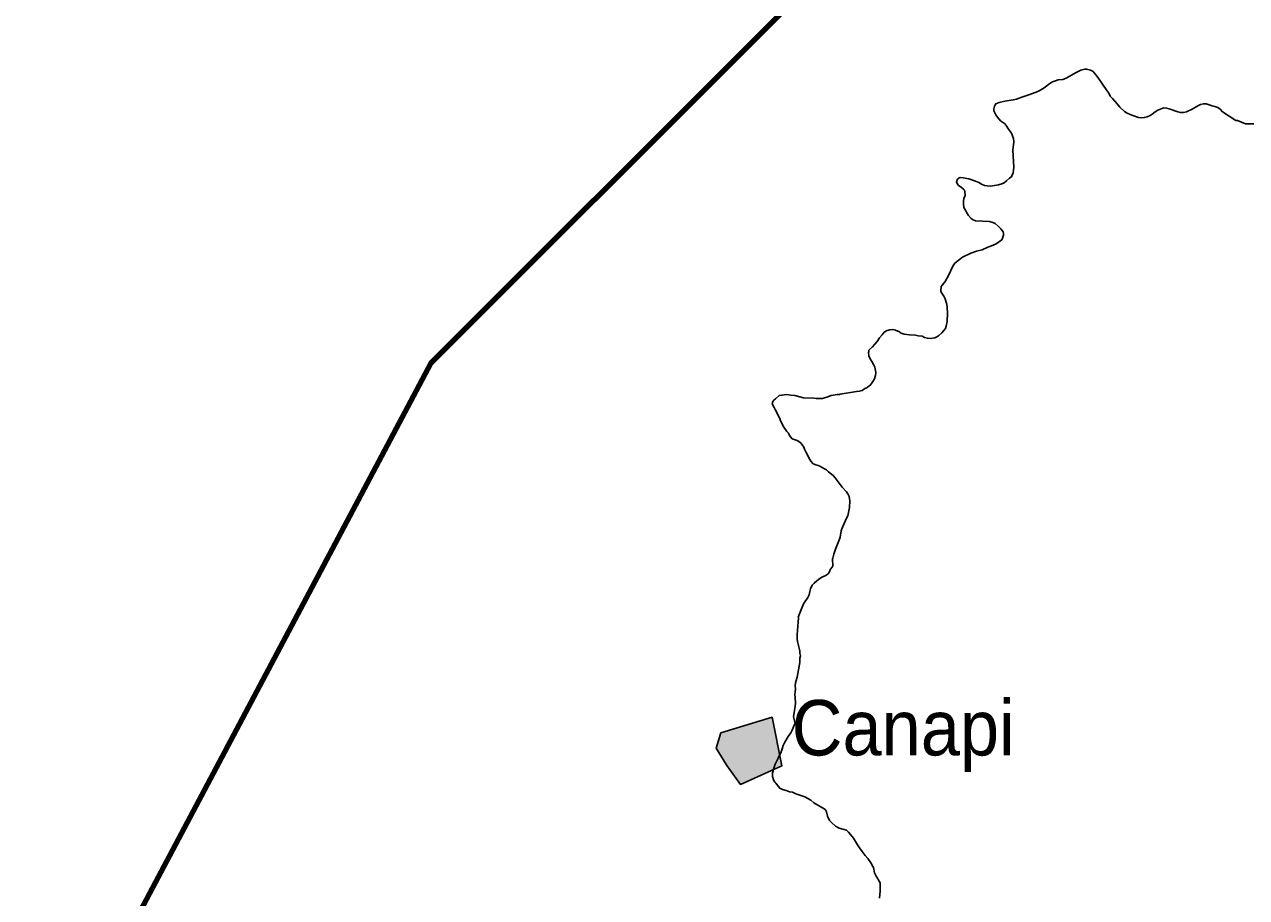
# Model space of a CAD drawing. Extents: x 553962 to 842807, y 8883888 to 9032388.
# Drawn here: x 646160 to 657184, y 8990724 to 8998597 of the extents above; entities that cross this region are included whole.
import ezdxf

# ---------------------------------------------------------------- set-up
doc = ezdxf.new("R2010")
doc.units = 0
doc.header["$LTSCALE"] = 200
for name, color, linetype, lineweight in [('21', 7, 'Continuous', 25), ('24', 7, 'Continuous', 25), ('9', 7, 'Continuous', 90)]:
    doc.layers.add(name, color=color, linetype=linetype, lineweight=lineweight)
doc.layers.add('41', color=7, linetype='Continuous')

msp = doc.modelspace()

# ---------------------------------------------------------------- hatches: boundary and pattern name
at = {"layer": '21'}
msp.add_hatch(color=256, dxfattribs=at).paths.add_polyline_path([(652442.2, 8992209.7), (652905.2, 8992350.1), (652993.5, 8991912.7), (652618.8, 8991744.3), (652496.7, 8991914.1), (652399.6, 8992070.3)])

# ---------------------------------------------------------------- linework, layer by layer
msp.add_lwpolyline([(652442.2, 8992209.7), (652905.2, 8992350.1), (652993.5, 8991912.7), (652618.8, 8991744.3), (652496.7, 8991914.1), (652399.6, 8992070.3)], close=True, dxfattribs=at)
at = {"layer": '24'}
for points in [[(657175.3, 8997701), (657175.1, 8997701), (657100.8, 8997730.4), (657087.9, 8997731.3), (656968.2, 8997810), (656946.1, 8997833.3), (656924.4, 8997848.9), (656898.9, 8997857.8), (656872.4, 8997864.6), (656819.7, 8997882.6), (656819.7, 8997882.6), (656795.3, 8997881.5), (656768.8, 8997874.8), (656744, 8997863.3), (656694.2, 8997832.3), (656641.2, 8997809), (656614.7, 8997804.5), (656588, 8997802.9), (656564.2, 8997808.9), (656487.1, 8997835.5), (656463.2, 8997842.5), (656437.6, 8997844), (656427.7, 8997843.1), (656383.6, 8997825.4), (656359.4, 8997809.3), (656333.6, 8997789), (656313.6, 8997776.8), (656288.8, 8997765.3), (656260.5, 8997757.4), (656235.8, 8997756.4), (656208.1, 8997758.4), (656158.8, 8997774.9), (656133.9, 8997785.3), (656107.5, 8997798.6), (656084.2, 8997812.2), (656040, 8997850.5), (656017.7, 8997880.1), (655973.3, 8997930.8), (655954.3, 8997950.2), (655940.7, 8997978.6), (655923.1, 8998001.5), (655883.5, 8998057.7), (655867.9, 8998085.6), (655850.3, 8998107.5), (655828.3, 8998139.1), (655810.7, 8998161.9), (655799.2, 8998173.1), (655776, 8998185.7), (655740.7, 8998194.2), (655726.6, 8998194.9), (655688, 8998185.3), (655639.5, 8998162), (655564, 8998115.9), (655536.1, 8998103), (655526.2, 8998099.9), (655484.5, 8998096.5), (655459.7, 8998090.2), (655434.8, 8998080.9), (655409, 8998064), (655359.2, 8998025.6), (655313.6, 8997999.2), (655285.5, 8997987.2), (655210, 8997959), (655183.6, 8997951.1), (655157.8, 8997940.5)], [(655157.8, 8997940.5), (655107.3, 8997923.6), (655079.9, 8997916.8), (655003.7, 8997905.1), (654951.8, 8997893.1), (654921.9, 8997881.5), (654911.5, 8997859.3), (654904.5, 8997835.3), (654903.3, 8997818.2), (654921.4, 8997783.2), (654936.6, 8997761.1), (654963.8, 8997729.2), (655008.4, 8997696.8), (655009.5, 8997691.4), (655015.2, 8997687.5), (655037.5, 8997653.3), (655064.5, 8997618.3), (655082.6, 8997567.8), (655083.8, 8997539.5), (655075.5, 8997462.4), (655082.9, 8997361.5), (655083.9, 8997309.2), (655081.8, 8997284.4), (655077.8, 8997260.5), (655067.6, 8997232.5), (655062.5, 8997223.8), (655056.8, 8997221.5), (655046.8, 8997210), (655019.8, 8997187.1), (654997.2, 8997170), (654975.4, 8997159), (654947.2, 8997150.5), (654874, 8997139.2), (654845.3, 8997141.1), (654819.7, 8997146.5), (654794, 8997157.1), (654769.6, 8997171.2)], [(657249.9, 8997700.5), (657175.3, 8997701)], [(654769.6, 8997171.2), (654738.3, 8997183.8), (654678.4, 8997205.1), (654627.8, 8997215.7), (654601.5, 8997215.8), (654591.6, 8997213.9), (654575.8, 8997201.7), (654567.6, 8997179.6), (654577.8, 8997158.2), (654585.5, 8997146.5), (654609.2, 8997130.1), (654609.2, 8997130.1), (654631.1, 8997112.1), (654638.8, 8997103.7), (654643.1, 8997086.6), (654646.1, 8997060.5), (654644.8, 8997050.5), (654633.6, 8997030.5), (654630.6, 8997005), (654630.3, 8996976.2), (654634.6, 8996950.6), (654637.9, 8996939.8), (654647.7, 8996924), (654661.2, 8996897.6), (654676.9, 8996874.9), (654700.6, 8996846.2), (654711, 8996839.6), (654738.5, 8996827.7), (654866.3, 8996819.7), (654894.5, 8996812.3), (654917.5, 8996801), (654942.4, 8996779.5), (654967.7, 8996755.2), (654988.5, 8996728.4), (654992.8, 8996711.5), (654991.8, 8996695.7), (654982.3, 8996670.2), (654975.7, 8996656.4), (654924.5, 8996618.8), (654884, 8996599.8), (654848.8, 8996588.4), (654798.2, 8996566.4), (654746.9, 8996553.3), (654696.3, 8996535.5), (654621.2, 8996498.1), (654593.2, 8996479), (654553.4, 8996444.2), (654534.4, 8996418.2), (654494.6, 8996332.7), (654480.8, 8996307), (654464.3, 8996280.6), (654430.7, 8996233.3), (654427.9, 8996227.3), (654425.9, 8996202.2), (654427.1, 8996188.5), (654434.5, 8996173.5), (654452.9, 8996147), (654465.3, 8996122.1), (654480.1, 8996071.6), (654484.6, 8996045.1), (654486.7, 8995992.8), (654483.6, 8995917.5), (654474.7, 8995876.7), (654467.9, 8995855), (654434.3, 8995816.1)], [(654434.3, 8995816.1), (654405, 8995790.5), (654383.8, 8995777), (654370.8, 8995770.5), (654331.6, 8995764.8), (654305.1, 8995767.1), (654280.3, 8995774.4), (654256.6, 8995785.8), (654222.5, 8995790.4), (654197.6, 8995796.5), (654144.6, 8995796.9), (654094.1, 8995804.4), (654067.8, 8995813.2), (654058.9, 8995818.6), (654053.8, 8995824.2), (654017.8, 8995841.2), (653993.1, 8995845.7), (653966.6, 8995843.9), (653958.3, 8995840.5), (653940.7, 8995836.5), (653915.1, 8995821.7), (653896.5, 8995797.2), (653873.6, 8995770), (653853, 8995739.7), (653809.9, 8995690.5), (653777.6, 8995659.6), (653777, 8995649.1), (653773.2, 8995638.5), (653777.4, 8995608.5), (653788.4, 8995582), (653803, 8995557.1), (653819.9, 8995531.3), (653830.7, 8995505.7), (653837.4, 8995477), (653839.2, 8995454.3), (653837.3, 8995430.5), (653832.8, 8995422.3)], [(653832.8, 8995422.3), (653826.6, 8995401.3), (653812.5, 8995377.3), (653793.7, 8995351), (653775.3, 8995332.6), (653765.9, 8995326.3), (653761.2, 8995324.9), (653757.5, 8995320), (653742.2, 8995313.6), (653716.5, 8995297.9), (653691.6, 8995289.7), (653664.8, 8995287.2), (653664.8, 8995287.2), (653516.9, 8995264.1), (653510.9, 8995259.8), (653490.9, 8995260.2), (653437.7, 8995252), (653396.8, 8995235.5), (653378.3, 8995229.4), (653359, 8995225.3), (653302.9, 8995225.3), (653282, 8995227.4), (653188.1, 8995230.6), (653109.4, 8995250.9), (653073.5, 8995253.9), (653034, 8995259.3), (653013.9, 8995258.4), (652993, 8995253.1), (652967.8, 8995250.4), (652934.9, 8995220), (652921.1, 8995209.2), (652910.5, 8995196.7), (652906.3, 8995176.7), (652907.7, 8995171), (652922.2, 8995141.9), (652932.8, 8995125.7), (652973.4, 8995043.3), (652981.4, 8995023.3), (653011, 8994966.3), (653037.8, 8994927.2), (653051.9, 8994911.9), (653062.4, 8994891.4), (653073.2, 8994874.3), (653086.7, 8994861.3), (653129, 8994846), (653146.4, 8994835.2), (653168.3, 8994817.2), (653170.7, 8994809.8), (653175.5, 8994807.6), (653191.3, 8994784), (653196.5, 8994768.7), (653211.1, 8994737.3), (653243.9, 8994674.7), (653252.4, 8994660.6), (653276.2, 8994633.6), (653299.1, 8994625.2), (653319.2, 8994620.5), (653334.8, 8994613.7), (653376.3, 8994588.9), (653394.7, 8994579.6), (653411.9, 8994563.4), (653455, 8994528.4), (653472.3, 8994508.8), (653537, 8994423.4), (653575.4, 8994381.7)], [(653575.4, 8994381.7), (653586.1, 8994365.1), (653599.4, 8994339.1), (653603.8, 8994319.8), (653604.9, 8994300.6), (653603.7, 8994242.8), (653588.1, 8994167.4), (653576.4, 8994144.9), (653533.3, 8994050.1), (653528, 8994030.9), (653518.3, 8993973.9), (653513.3, 8993955.5), (653488.2, 8993896.1), (653478.4, 8993876), (653466.1, 8993839), (653461.5, 8993819), (653450.8, 8993784.2), (653449.9, 8993778), (653451.5, 8993712.6), (653424.2, 8993677.3), (653424.4, 8993666.2), (653409.3, 8993643), (653384.1, 8993623.8), (653360.3, 8993615.7), (653334.2, 8993599.6), (653308, 8993581.4), (653282.8, 8993560), (653264.2, 8993540.2), (653251.9, 8993507.8), (653244.3, 8993482.9), (653237.7, 8993455.1), (653227.3, 8993430.2), (653188.7, 8993371.5), (653138.5, 8993253.8), (653138.8, 8993251.9), (653143, 8993247.7), (653131.9, 8993133.2)], [(653131.9, 8993133.2), (653129.8, 8993095.5), (653129.8, 8993054.8), (653132.2, 8993032.7), (653154.1, 8992948.6), (653155.5, 8992926.4), (653159.5, 8992905), (653155.4, 8992882), (653154.2, 8992844.1), (653130, 8992712), (653121.3, 8992682.4), (653116.5, 8992659.7), (653112.8, 8992631.9), (653112.8, 8992631.9), (653114.6, 8992605.4), (653111.6, 8992579.7), (653110.6, 8992554.8), (653113.8, 8992526.5), (653114.7, 8992476.9), (653112.5, 8992450.4), (653097.3, 8992353.7), (653111.6, 8992293.5), (653103.8, 8992279.2), (653085.8, 8992232.9), (653072.4, 8992208), (653050.1, 8992176.5), (653018, 8992124.4), (653004.3, 8992095.5), (652995.7, 8992065.1), (652985.9, 8992037.3), (652960.2, 8991981.7), (652933.3, 8991927.6), (652922.2, 8991899), (652906.4, 8991844.2), (652907.4, 8991815.5), (652917.9, 8991785.6), (652928.3, 8991762.9), (652936.6, 8991754.8), (652972.6, 8991709.8), (652998, 8991697.6), (653032.3, 8991688.1), (653060.2, 8991678.6), (653088, 8991673), (653117.6, 8991659.7), (653200.1, 8991632), (653227.9, 8991617), (653254.2, 8991600.8), (653281.5, 8991577.5), (653374.7, 8991524.4), (653387.3, 8991514.2), (653395.1, 8991496.5), (653404.1, 8991457.2), (653422.9, 8991419.4), (653438.6, 8991399.9), (653475.1, 8991367.3), (653508.4, 8991350.8), (653576.3, 8991330.8), (653594.5, 8991314.9), (653612.9, 8991293.9), (653637.5, 8991258.2), (653673.5, 8991199.1), (653693.7, 8991170.7), (653717.8, 8991140.5), (653744.1, 8991102.8), (653767.6, 8991074.9)], [(653767.6, 8991074.9), (653795.9, 8991037.1), (653814.2, 8991005.1), (653819.1, 8990993.8), (653828.8, 8990946.5), (653839.4, 8990921.2), (653878.5, 8990856.4), (653879.2, 8990781.4), (653873.4, 8990717.3)]]:
    msp.add_lwpolyline(points, dxfattribs=at)
at = {"layer": '9'}
msp.add_lwpolyline([(635350.7, 8977923.9), (636116.8, 8981777.4), (642228, 8989744.8), (647160.3, 8990514), (649828, 8995545.6), (655722.5, 9001435.5), (661506.7, 9009120.3)], dxfattribs=at)

# ---------------------------------------------------------------- texts
at = {"layer": '41', "width": 0.95}
msp.add_text('Canapi', height=500, dxfattribs=at).set_placement((653080.1, 8992005.4))

doc.saveas('drawing.dxf')
